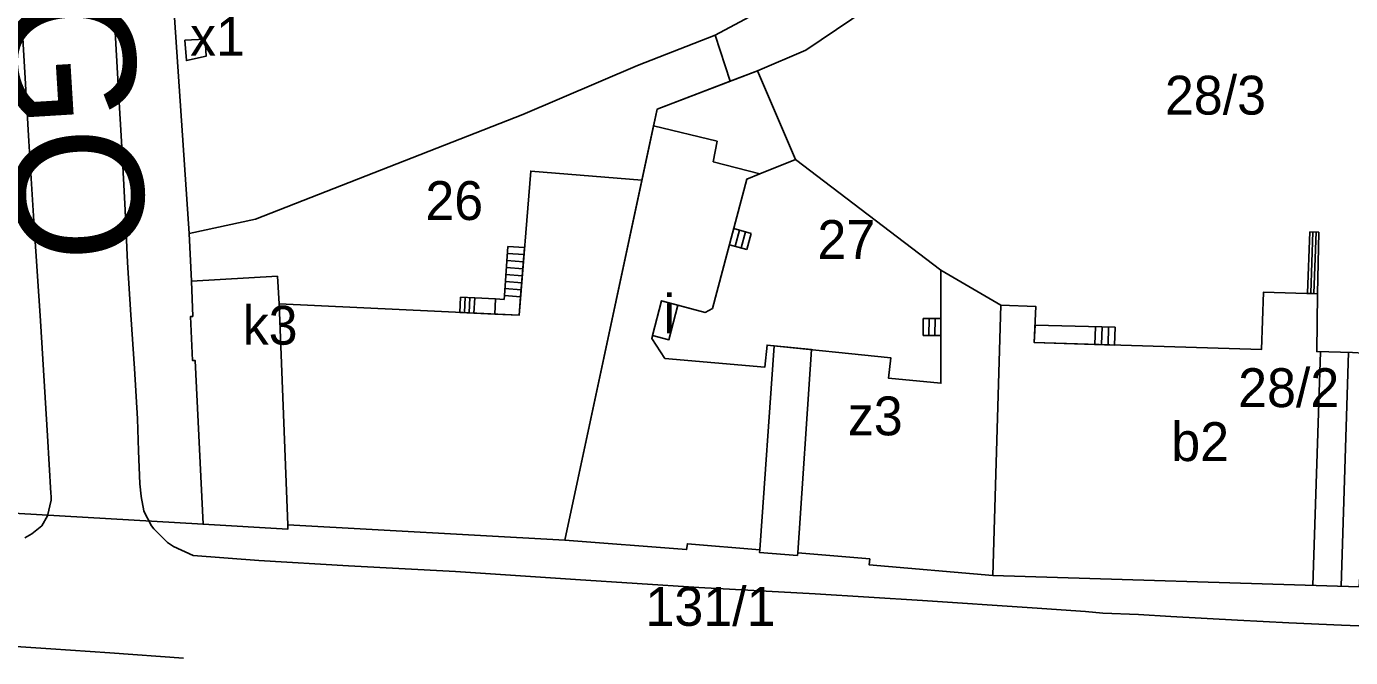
# Model space of a CAD drawing. Extents: x -304109 to -273954, y 21500 to 39796.
# Drawn here: x -294162.7 to -294060.4, y 32084.4 to 32133.1 of the extents above; entities that cross this region are included whole.
import ezdxf

# ---------------------------------------------------------------- set-up
doc = ezdxf.new("R2010")
doc.units = 0
for name, color, linetype in [('Budynki', 7, 'Continuous'), ('Budynki - opisy', 7, 'Continuous'), ('Działki', 7, 'Continuous'), ('Działki - numery', 7, 'Continuous'), ('krawedzie_ulic', 7, 'Continuous'), ('Level 43', 7, 'Continuous'), ('nazwy_ulic', 7, 'Continuous')]:
    doc.layers.add(name, color=color, linetype=linetype)

msp = doc.modelspace()

# ---------------------------------------------------------------- linework, layer by layer
at = {"layer": 'Budynki'}
for points in [[(-294150.46, 32132.05), (-294148.89, 32132.12), (-294148.81, 32130.81), (-294150.34, 32130.47)], [(-294088.07, 32090.72), (-294097.61, 32091.53), (-294097.57, 32091.99), (-294103.13, 32092.46), (-294103.15, 32092.26), (-294106.09, 32092.5), (-294106.07, 32092.7), (-294111.65, 32093.17), (-294111.71, 32092.72), (-294121.11, 32093.45), (-294115.163, 32121.23), (-294114.262, 32125.44), (-294113.99, 32126.71), (-294106.25, 32129.67), (-294103.31, 32122.84), (-294106.05, 32121.73), (-294107.06, 32121.32), (-294109.72, 32111.33), (-294110.29, 32111.02), (-294112.39, 32111.59), (-294113.64, 32111.92), (-294114.34, 32109.25), (-294114.4, 32109.01), (-294113.39, 32107.47), (-294105.67, 32106.81), (-294105.5, 32108.5), (-294095.95, 32107.53), (-294096.11, 32105.94), (-294092.07, 32105.56), (-294092.09, 32114.28), (-294087.44, 32111.58)], [(-294121.11, 32093.45), (-294142.51, 32094.63), (-294142.52, 32094.28), (-294149.05, 32094.67), (-294149.67, 32107.32), (-294149.87, 32107.31), (-294150.03, 32110.71), (-294149.85, 32110.72), (-294149.94, 32113.45), (-294143.32, 32113.82), (-294143.19, 32111.69), (-294124.65, 32110.81), (-294123.75, 32121.93), (-294115.163, 32121.23)], [(-294112.39, 32111.59), (-294113.08, 32108.92), (-294114.34, 32109.25), (-294113.64, 32111.92)], [(-294088.07, 32090.72), (-294087.44, 32111.58), (-294084.74, 32111.47), (-294084.87, 32108.7), (-294067.32, 32108.15), (-294067.16, 32112.59), (-294063, 32112.47), (-294063.05, 32108), (-294060.29, 32107.92), (-294058.6, 32107.84), (-294058.77, 32105.16), (-294059.77, 32089.84)]]:
    msp.add_lwpolyline(points, close=True, dxfattribs=at)
at = {"layer": 'Działki'}
for points in [[(-294172.8, 32212.87), (-294156.28, 32215.73), (-294154.09, 32178.59), (-294153.08, 32161.58), (-294152.72, 32156.31), (-294152.57, 32156.32), (-294151.91, 32146.64), (-294152.09, 32146.63), (-294151.77, 32141.39), (-294150.12, 32117.13), (-294149.94, 32113.45), (-294149.85, 32110.72), (-294150.03, 32110.71), (-294149.87, 32107.31), (-294149.67, 32107.32), (-294149.05, 32094.67), (-294163.71, 32095.53)], [(-294060.29, 32107.92), (-294063.05, 32108), (-294063, 32112.47), (-294067.16, 32112.59), (-294067.32, 32108.15), (-294084.87, 32108.7), (-294084.74, 32111.47), (-294087.44, 32111.58), (-294092.09, 32114.28), (-294103.31, 32122.84), (-294106.25, 32129.67), (-294102.5, 32131.27), (-294095.41, 32136.08), (-294093.59, 32137.43), (-294078.51, 32146.82), (-294072.57, 32150.95), (-294066.92, 32154.89), (-294060.95, 32159.04), (-294057.86, 32161.44)], [(-294265.48, 32081.96), (-294244.71, 32088.58), (-294230.81, 32092.17), (-294218.23, 32095.8), (-294196.5, 32097.47), (-294193.63, 32097.36), (-294193.63, 32097.28), (-294181.25, 32096.48), (-294163.71, 32095.53), (-294149.05, 32094.67), (-294142.52, 32094.28), (-294142.51, 32094.63), (-294121.11, 32093.45), (-294111.71, 32092.72), (-294111.65, 32093.17), (-294106.07, 32092.7), (-294106.09, 32092.5), (-294103.15, 32092.26), (-294103.13, 32092.46), (-294097.57, 32091.99), (-294097.61, 32091.53), (-294088.07, 32090.72), (-294059.77, 32089.84)]]:
    msp.add_lwpolyline(points, dxfattribs=at)
for points in [[(-294150.12, 32117.13), (-294151.77, 32141.39), (-294128.43, 32142.98), (-294121.71, 32143.48), (-294122.07, 32148.92), (-294122.71, 32158.23), (-294122.79, 32159.37), (-294123.1, 32163.68), (-294119.14, 32164.7), (-294117, 32165.26), (-294112.1, 32166.53), (-294103.4, 32168.77), (-294102.5, 32164.69), (-294099.64, 32151.82), (-294097.71, 32143.1), (-294097.12, 32140.37), (-294096.69, 32139.3), (-294109.5, 32132.44), (-294115.51, 32130.09), (-294124.36, 32126.31), (-294145.02, 32118.23)], [(-294095.41, 32136.08), (-294102.5, 32131.27), (-294106.25, 32129.67), (-294108.34, 32128.87), (-294109.5, 32132.44), (-294096.69, 32139.3)], [(-294150.12, 32117.13), (-294145.02, 32118.23), (-294124.36, 32126.31), (-294115.51, 32130.09), (-294109.5, 32132.44), (-294108.34, 32128.87), (-294113.99, 32126.71), (-294121.11, 32093.45), (-294142.51, 32094.63), (-294142.52, 32094.28), (-294149.05, 32094.67), (-294149.67, 32107.32), (-294149.87, 32107.31), (-294150.03, 32110.71), (-294149.85, 32110.72), (-294149.94, 32113.45)], [(-294088.07, 32090.72), (-294097.61, 32091.53), (-294097.57, 32091.99), (-294103.13, 32092.46), (-294103.15, 32092.26), (-294106.09, 32092.5), (-294106.07, 32092.7), (-294111.65, 32093.17), (-294111.71, 32092.72), (-294121.11, 32093.45), (-294113.99, 32126.71), (-294108.34, 32128.87), (-294106.25, 32129.67), (-294103.31, 32122.84), (-294092.09, 32114.28), (-294087.44, 32111.58)], [(-294059.77, 32089.84), (-294088.07, 32090.72), (-294087.44, 32111.58), (-294084.74, 32111.47), (-294084.87, 32108.7), (-294067.32, 32108.15), (-294067.16, 32112.59), (-294063, 32112.47), (-294063.05, 32108), (-294060.29, 32107.92), (-294058.6, 32107.84), (-294058.77, 32105.16)]]:
    msp.add_lwpolyline(points, close=True, dxfattribs=at)
at = {"layer": 'krawedzie_ulic'}
for points in [[(-294155.578, 32128.139), (-294155.965, 32134.949), (-294156.087, 32137.425), (-294156.354, 32142.172), (-294156.633, 32148.312), (-294156.9, 32153.006), (-294157.364, 32159.842), (-294157.765, 32165.206), (-294158.182, 32172.61), (-294158.505, 32177.794), (-294159, 32185.404), (-294159.244, 32190.382), (-294159.59, 32195.206), (-294159.854, 32199.436), (-294160.233, 32205.265)], [(-294162.831, 32093.632), (-294162.293, 32093.931), (-294161.508, 32094.561), (-294161.071, 32095.314), (-294160.786, 32096.523), (-294160.776, 32096.807), (-294160.825, 32097.066), (-294161.075, 32101.502), (-294161.601, 32110.376), (-294162.113, 32117.65), (-294162.501, 32124.254), (-294163.027, 32133.076)], [(-294154.124, 32102.808), (-294154.36, 32106.703), (-294154.623, 32110.83), (-294154.886, 32114.88), (-294155.071, 32118.93), (-294155.339, 32123.779), (-294155.578, 32128.139)], [(-294055.139, 32086.645), (-294061.128, 32086.884), (-294065.206, 32087.06), (-294069.156, 32087.263), (-294074.32, 32087.56), (-294076.824, 32087.696), (-294079.56, 32087.805), (-294080.903, 32087.924), (-294085.034, 32088.228), (-294093.503, 32088.784), (-294101.791, 32089.29), (-294110.775, 32089.79), (-294120.302, 32090.416), (-294129.571, 32091.017), (-294137.833, 32091.472), (-294144.752, 32091.884), (-294149.813, 32092.259), (-294151.352, 32092.953), (-294151.808, 32093.251), (-294152.855, 32094.312), (-294153.03, 32094.558), (-294153.624, 32095.689), (-294153.632, 32095.715), (-294153.847, 32096.817), (-294153.847, 32096.849), (-294153.932, 32097.803), (-294154.054, 32100.331), (-294154.124, 32102.808)], [(-294210.05, 32084.1), (-294203.787, 32084.601), (-294196.519, 32085.032), (-294186.774, 32085.399), (-294177.596, 32085.686), (-294173.368, 32085.683), (-294172.258, 32085.615), (-294167.59, 32085.509), (-294166.997, 32085.466), (-294160.806, 32085.065), (-294156.266, 32084.757), (-294150.565, 32084.327)]]:
    msp.add_lwpolyline(points, dxfattribs=at)
at = {"layer": 'Level 43'}
for p, q in [((-294106.25, 32129.67), (-294113.99, 32126.71)), ((-294103.31, 32122.84), (-294106.25, 32129.67)), ((-294113.99, 32126.71), (-294114.262, 32125.44)), ((-294114.262, 32125.44), (-294115.163, 32121.23)), ((-294109.36, 32124.25), (-294114.262, 32125.44)), ((-294114.262, 32125.44), (-294109.36, 32124.25)), ((-294109.67, 32122.66), (-294109.36, 32124.25)), ((-294109.36, 32124.25), (-294109.67, 32122.66)), ((-294106.05, 32121.73), (-294109.67, 32122.66)), ((-294109.67, 32122.66), (-294106.05, 32121.73)), ((-294106.05, 32121.73), (-294103.31, 32122.84)), ((-294124.65, 32110.81), (-294123.75, 32121.93)), ((-294123.75, 32121.93), (-294115.163, 32121.23)), ((-294115.163, 32121.23), (-294121.11, 32093.45)), ((-294115.163, 32121.23), (-294121.11, 32093.45)), ((-294109.72, 32111.33), (-294107.06, 32121.32)), ((-294107.06, 32121.32), (-294106.05, 32121.73)), ((-294108.079, 32117.494), (-294106.725, 32117.129)), ((-294107.627, 32117.372), (-294107.962, 32116.134)), ((-294107.176, 32117.251), (-294107.511, 32116.012)), ((-294106.725, 32117.129), (-294107.06, 32115.89)), ((-294063.59, 32117.24), (-294063.76, 32112.52)), ((-294062.88, 32117.232), (-294063.59, 32117.24)), ((-294063.34, 32117.237), (-294063.51, 32112.504)), ((-294063.09, 32117.234), (-294063.261, 32112.487)), ((-294063, 32112.47), (-294062.88, 32117.232)), ((-294125.511, 32116.121), (-294125.79, 32112.329)), ((-294125.511, 32116.12), (-294124.228, 32116.026)), ((-294124.534, 32112.237), (-294124.228, 32116.026)), ((-294107.06, 32115.89), (-294108.409, 32116.255)), ((-294125.591, 32115.037), (-294124.315, 32114.943)), ((-294125.551, 32115.578), (-294124.272, 32115.485)), ((-294125.631, 32114.495), (-294124.359, 32114.402)), ((-294087.44, 32111.58), (-294092.09, 32114.28)), ((-294092.09, 32114.28), (-294092.07, 32105.56)), ((-294149.94, 32113.45), (-294143.32, 32113.82)), ((-294149.85, 32110.72), (-294149.94, 32113.45)), ((-294143.32, 32113.82), (-294143.19, 32111.69)), ((-294125.71, 32113.412), (-294124.447, 32113.32)), ((-294125.67, 32113.954), (-294124.403, 32113.861)), ((-294129.168, 32112.21), (-294129.234, 32111.028)), ((-294129.168, 32112.21), (-294128.08, 32112.15)), ((-294128.806, 32112.19), (-294128.871, 32111.011)), ((-294128.443, 32112.17), (-294128.508, 32110.993)), ((-294128.08, 32112.15), (-294128.145, 32110.976)), ((-294128.08, 32112.15), (-294128.145, 32110.976)), ((-294126.464, 32112.061), (-294128.08, 32112.15)), ((-294126.528, 32110.899), (-294126.464, 32112.061)), ((-294125.812, 32112.025), (-294126.464, 32112.061)), ((-294125.79, 32112.329), (-294125.812, 32112.025)), ((-294125.79, 32112.329), (-294124.534, 32112.237)), ((-294124.534, 32112.237), (-294125.79, 32112.329)), ((-294125.75, 32112.871), (-294124.49, 32112.778)), ((-294124.65, 32110.81), (-294124.534, 32112.237)), ((-294114.4, 32109.01), (-294113.64, 32111.92)), ((-294113.64, 32111.92), (-294110.29, 32111.02)), ((-294063.76, 32112.52), (-294063, 32112.47)), ((-294142.51, 32094.63), (-294143.19, 32111.69)), ((-294143.19, 32111.69), (-294124.65, 32110.81)), ((-294143.19, 32111.69), (-294142.51, 32094.63)), ((-294128.145, 32110.976), (-294129.233, 32111.028)), ((-294128.145, 32110.976), (-294126.528, 32110.899)), ((-294126.528, 32110.899), (-294124.65, 32110.81)), ((-294110.29, 32111.02), (-294109.72, 32111.33)), ((-294088.07, 32090.72), (-294087.44, 32111.58)), ((-294150.03, 32110.71), (-294149.85, 32110.72)), ((-294149.87, 32107.31), (-294150.03, 32110.71)), ((-294093.456, 32109.24), (-294093.45, 32110.56)), ((-294093.45, 32110.56), (-294092.081, 32110.554)), ((-294092.995, 32109.238), (-294092.989, 32110.558)), ((-294092.535, 32109.236), (-294092.529, 32110.556)), ((-294092.074, 32109.234), (-294092.068, 32110.554)), ((-294084.807, 32110.05), (-294084.87, 32108.7)), ((-294078.62, 32109.88), (-294084.807, 32110.05)), ((-294080.182, 32108.553), (-294080.139, 32109.922)), ((-294079.676, 32108.537), (-294079.633, 32109.908)), ((-294079.169, 32108.521), (-294079.126, 32109.894)), ((-294078.663, 32108.505), (-294078.62, 32109.88)), ((-294113.39, 32107.47), (-294114.4, 32109.01)), ((-294092.078, 32109.234), (-294093.456, 32109.24)), ((-294104.944, 32108.443), (-294106.07, 32092.7)), ((-294105.5, 32108.5), (-294105.67, 32106.81)), ((-294095.95, 32107.53), (-294105.5, 32108.5)), ((-294102.058, 32108.15), (-294104.944, 32108.443)), ((-294103.13, 32092.46), (-294102.058, 32108.15)), ((-294084.87, 32108.7), (-294078.663, 32108.505)), ((-294062.77, 32107.992), (-294063.34, 32089.951)), ((-294060.591, 32107.929), (-294061.161, 32089.883)), ((-294149.67, 32107.32), (-294149.87, 32107.31)), ((-294149.05, 32094.67), (-294149.67, 32107.32)), ((-294105.67, 32106.81), (-294113.39, 32107.47)), ((-294096.11, 32105.94), (-294095.95, 32107.53)), ((-294092.07, 32105.56), (-294096.11, 32105.94)), ((-294142.52, 32094.28), (-294149.05, 32094.67)), ((-294142.51, 32094.63), (-294142.52, 32094.28)), ((-294121.11, 32093.45), (-294142.51, 32094.63)), ((-294121.11, 32093.45), (-294111.71, 32092.72)), ((-294111.71, 32092.72), (-294111.65, 32093.17)), ((-294111.65, 32093.17), (-294106.07, 32092.7)), ((-294106.07, 32092.7), (-294106.09, 32092.5)), ((-294106.07, 32092.7), (-294106.09, 32092.5)), ((-294106.09, 32092.5), (-294103.15, 32092.26)), ((-294106.09, 32092.5), (-294103.15, 32092.26)), ((-294103.15, 32092.26), (-294103.13, 32092.46)), ((-294103.15, 32092.26), (-294103.13, 32092.46)), ((-294103.13, 32092.46), (-294097.57, 32091.99)), ((-294097.57, 32091.99), (-294097.61, 32091.53)), ((-294097.61, 32091.53), (-294088.07, 32090.72))]:
    msp.add_line(p, q, dxfattribs=at)

# ---------------------------------------------------------------- texts
at = {"layer": 'Budynki - opisy'}
for s, p in [('x1', (-294150.06, 32130.837)), ('i', (-294113.484, 32109.413)), ('k3', (-294145.997, 32108.537)), ('z3', (-294099.263, 32101.537)), ('b2', (-294074.281, 32099.55))]:
    msp.add_text(s, height=3, dxfattribs=at).set_placement(p)
at = {"layer": 'Działki - numery'}
for s, p in [('28/3', (-294074.775, 32126.297)), ('26', (-294131.889, 32118.159)), ('27', (-294101.611, 32115.15)), ('28/2', (-294069.117, 32103.715)), ('131/1', (-294114.889, 32086.829))]:
    msp.add_text(s, height=3, dxfattribs=at).set_placement(p)
at = {"layer": 'nazwy_ulic'}
msp.add_text('SZUJSKIEGO', height=10, rotation=273.50072, dxfattribs=at).set_placement((-294168.524, 32199.175))

doc.saveas('drawing.dxf')
